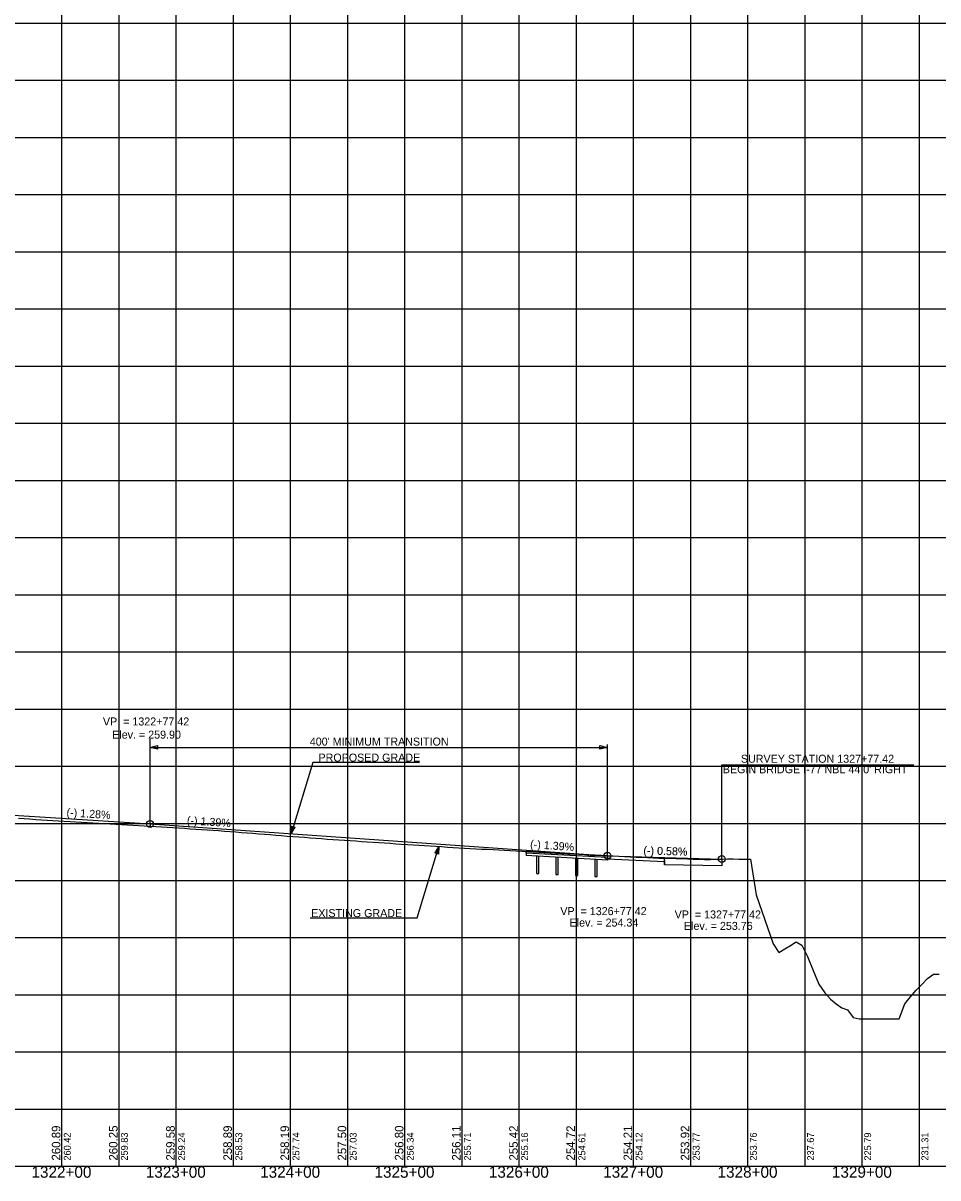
# Model space of a CAD drawing. Extents: x -90830 to 2015517, y -20856 to 836331.
# Drawn here: x 21090 to 21890, y -19397 to -18387 of the extents above; entities that cross this region are included whole.
import ezdxf

# ---------------------------------------------------------------- set-up
doc = ezdxf.new("R2010")
doc.units = 0
for name, color, linetype in [('Level 1', 7, 'Continuous'), ('RD_DDB_GradeTX', 7, 'Continuous'), ('RD_DDB_Profile_Elev', 7, 'Continuous'), ('RD_DDB_Profile_EX', 7, 'Continuous'), ('RD_DDB_Profile_Lbl', 7, 'Continuous'), ('RD_DDB_Profile_PR', 7, 'Continuous'), ('RD_DDB_StaTX', 7, 'Continuous'), ('RD_DDB_StripGrade', 7, 'Continuous'), ('RD_DDB_VCLbl', 7, 'Continuous'), ('RD_GPK_Profile_Cell', 7, 'Continuous'), ('RD_PD_Final_TX', 7, 'Continuous')]:
    doc.layers.add(name, color=color, linetype=linetype)

msp = doc.modelspace()

# ---------------------------------------------------------------- linework, layer by layer
at = {"layer": 'Level 1'}
for p, q in [((21123.5, -17886.5), (21123.5, -18386.5)), ((21173.5, -17886.5), (21173.5, -18386.5)), ((21223.5, -17886.5), (21223.5, -18386.5)), ((21273.5, -17886.5), (21273.5, -18386.5)), ((21323.5, -17886.5), (21323.5, -18386.5)), ((21373.5, -17886.5), (21373.5, -18386.5)), ((21423.5, -17886.5), (21423.5, -18386.5)), ((21473.5, -17886.5), (21473.5, -18386.5)), ((21523.5, -17886.5), (21523.5, -18386.5)), ((21573.5, -17886.5), (21573.5, -18386.5)), ((21623.5, -17886.5), (21623.5, -18386.5)), ((21673.5, -17886.5), (21673.5, -18386.5)), ((21723.5, -17886.5), (21723.5, -18386.5)), ((21773.5, -17886.5), (21773.5, -18386.5)), ((21823.5, -17886.5), (21823.5, -18386.5)), ((21873.5, -17886.5), (21873.5, -18386.5)), ((20773.5, -18386.5), (22373.5, -18386.5)), ((20773.5, -18386.5), (22373.5, -18386.5)), ((21123.5, -18386.5), (21123.5, -18886.5)), ((21173.5, -18386.5), (21173.5, -18886.5)), ((21223.5, -18386.5), (21223.5, -18886.5)), ((21273.5, -18386.5), (21273.5, -18886.5)), ((21323.5, -18386.5), (21323.5, -18886.5)), ((21373.5, -18386.5), (21373.5, -18886.5)), ((21423.5, -18386.5), (21423.5, -18886.5)), ((21473.5, -18386.5), (21473.5, -18886.5)), ((21523.5, -18386.5), (21523.5, -18886.5)), ((21573.5, -18386.5), (21573.5, -18886.5)), ((21623.5, -18386.5), (21623.5, -18886.5)), ((21673.5, -18386.5), (21673.5, -18886.5)), ((21723.5, -18386.5), (21723.5, -18886.5)), ((21773.5, -18386.5), (21773.5, -18886.5)), ((21823.5, -18386.5), (21823.5, -18886.5)), ((21873.5, -18386.5), (21873.5, -18886.5)), ((20773.5, -18436.5), (22373.5, -18436.5)), ((20773.5, -18486.5), (22373.5, -18486.5)), ((20773.5, -18536.5), (22373.5, -18536.5)), ((20773.5, -18586.5), (22373.5, -18586.5)), ((20773.5, -18636.5), (22373.5, -18636.5)), ((20773.5, -18686.5), (22373.5, -18686.5)), ((20773.5, -18736.5), (22373.5, -18736.5)), ((20773.5, -18786.5), (22373.5, -18786.5)), ((20773.5, -18836.5), (22373.5, -18836.5)), ((20773.5, -18886.5), (22373.5, -18886.5)), ((20773.5, -18886.5), (22373.5, -18886.5)), ((21123.5, -18886.5), (21123.5, -19386.5)), ((21173.5, -18886.5), (21173.5, -19386.5)), ((21223.5, -18886.5), (21223.5, -19386.5)), ((21273.5, -18886.5), (21273.5, -19386.5)), ((21323.5, -18886.5), (21323.5, -19386.5)), ((21373.5, -18886.5), (21373.5, -19386.5)), ((21423.5, -18886.5), (21423.5, -19386.5)), ((21473.5, -18886.5), (21473.5, -19386.5)), ((21523.5, -18886.5), (21523.5, -19386.5)), ((21573.5, -18886.5), (21573.5, -19386.5)), ((21623.5, -18886.5), (21623.5, -19386.5)), ((21673.5, -18886.5), (21673.5, -19386.5)), ((21723.5, -18886.5), (21723.5, -19386.5)), ((21773.5, -18886.5), (21773.5, -19386.5)), ((21823.5, -18886.5), (21823.5, -19386.5)), ((21873.5, -18886.5), (21873.5, -19386.5)), ((20773.5, -18936.5), (22373.5, -18936.5)), ((20773.5, -18986.5), (22373.5, -18986.5)), ((20773.5, -19036.5), (22373.5, -19036.5)), ((20773.5, -19086.5), (22373.5, -19086.5)), ((20773.5, -19136.5), (22373.5, -19136.5)), ((20773.5, -19186.5), (22373.5, -19186.5)), ((20773.5, -19236.5), (22373.5, -19236.5)), ((20773.5, -19286.5), (22373.5, -19286.5)), ((20773.5, -19336.5), (22373.5, -19336.5)), ((20773.5, -19386.5), (22373.5, -19386.5))]:
    msp.add_line(p, q, dxfattribs=at)
at = {"layer": 'RD_DDB_GradeTX'}
for centre in [(21200.9, -19087), (21600.9, -19114.8), (21700.9, -19117.7)]:
    msp.add_circle(centre, 3, dxfattribs=at)
at = {"layer": 'RD_DDB_Profile_EX'}
for points in [[(21085.9, -19082), (21090.9, -19082.3), (21095.9, -19082.7), (21100.9, -19083), (21105.9, -19083.3), (21110.9, -19083.6), (21115.9, -19083.9), (21120.9, -19084.3), (21125.9, -19084.6), (21130.9, -19084.9), (21135.9, -19085.2), (21140.9, -19085.5), (21145.9, -19085.8), (21150.9, -19086.1), (21155.9, -19086.3), (21160.9, -19086.6), (21165.9, -19086.9), (21170.9, -19087.2), (21175.9, -19087.5), (21180.9, -19087.8), (21185.9, -19088), (21190.9, -19088.3), (21195.9, -19088.6), (21200.9, -19088.9), (21205.9, -19089.2), (21210.9, -19089.5), (21215.9, -19089.8), (21220.9, -19090.2), (21225.9, -19090.5), (21230.9, -19090.8), (21235.9, -19091.2), (21240.9, -19091.5), (21245.9, -19091.9), (21250.9, -19092.2), (21255.9, -19092.6), (21260.9, -19092.9), (21265.9, -19093.3), (21270.9, -19093.7), (21275.9, -19094), (21280.9, -19094.4), (21285.9, -19094.8), (21290.9, -19095.2), (21295.9, -19095.6), (21300.9, -19096), (21305.9, -19096.4), (21310.9, -19096.8), (21315.9, -19097.2), (21320.9, -19097.6), (21325.9, -19098), (21330.9, -19098.4), (21335.9, -19098.7), (21340.9, -19099.1), (21345.9, -19099.5), (21350.9, -19099.8), (21355.9, -19100.2), (21360.9, -19100.5), (21365.9, -19100.8), (21370.9, -19101.2), (21375.9, -19101.6), (21380.9, -19101.9), (21385.9, -19102.3), (21390.9, -19102.6), (21395.9, -19102.9), (21400.9, -19103.3), (21405.9, -19103.6), (21410.9, -19103.9), (21415.9, -19104.3), (21420.9, -19104.6), (21425.9, -19105), (21430.9, -19105.3), (21435.9, -19105.6), (21440.9, -19105.9), (21445.9, -19106.2), (21450.9, -19106.6), (21455.9, -19106.9), (21460.9, -19107.2), (21465.9, -19107.5), (21470.9, -19107.8), (21475.9, -19108.1), (21480.9, -19108.4), (21485.9, -19108.7), (21490.9, -19109), (21495.9, -19109.2), (21500.9, -19109.5), (21505.9, -19109.8), (21510.9, -19110), (21515.9, -19110.3), (21520.9, -19110.6), (21525.9, -19110.8), (21530.9, -19111.1), (21535.9, -19111.5), (21540.9, -19111.8), (21545.9, -19112.1)], [(21545.9, -19112.1), (21550.9, -19112.3), (21555.9, -19112.6), (21560.9, -19112.8), (21565.9, -19113.1), (21570.9, -19113.3), (21575.9, -19113.6), (21580.9, -19113.9), (21585.9, -19114.2), (21590.9, -19114.4), (21595.9, -19114.6), (21600.9, -19114.8), (21605.9, -19115), (21610.9, -19115.3), (21615.9, -19115.5), (21620.9, -19115.8), (21625.9, -19116), (21630.9, -19116.2), (21635.9, -19116.5), (21640.9, -19116.7), (21645.9, -19116.9), (21650.9, -19117), (21655.9, -19117.1), (21660.9, -19117.3), (21665.9, -19117.4), (21670.9, -19117.6), (21675.9, -19117.8), (21680.9, -19117.9), (21685.9, -19118.1), (21690.9, -19118), (21695.9, -19117.8), (21700.9, -19117.7), (21705.9, -19117.6), (21710.9, -19117.6), (21715.9, -19117.7), (21720.9, -19117.7), (21725.9, -19117.7), (21730.9, -19149.1), (21735.9, -19163.4), (21740.9, -19177.7), (21745.9, -19192), (21750.9, -19199.6), (21755.9, -19196.4), (21760.9, -19193.3), (21765.9, -19190.2), (21770.9, -19193.1), (21775.9, -19203.1), (21780.9, -19215.1), (21785.9, -19227.1), (21790.9, -19234.9), (21795.9, -19240.3), (21800.9, -19244.4), (21805.9, -19247.8), (21810.9, -19249.7), (21815.9, -19256.2), (21820.9, -19257.6), (21825.9, -19257.6), (21830.9, -19257.6), (21835.9, -19257.6), (21840.9, -19257.6), (21845.9, -19257.6), (21850.9, -19257.6), (21855.9, -19257.6), (21860.9, -19244.3), (21865.9, -19238.3), (21870.9, -19232.5), (21875.9, -19227.4), (21880.9, -19222.2), (21885.9, -19218.3), (21890.9, -19218.5)]]:
    msp.add_lwpolyline(points, dxfattribs=at)
at = {"layer": 'RD_DDB_Profile_Lbl'}
for p, q in [((21700.9, -19035.4), (21868.7, -19035.4)), ((21700.9, -19117.7), (21700.9, -19035.4))]:
    msp.add_line(p, q, dxfattribs=at)
at = {"layer": 'RD_DDB_Profile_PR'}
msp.add_line((19803.5, -18997.3), (21178.5, -19085.6), dxfattribs=at)
msp.add_lwpolyline([(21178.5, -19085.6), (21200.9, -19087), (21600.9, -19114.8), (21700.9, -19117.7)], dxfattribs=at)
at = {"layer": 'RD_DDB_VCLbl'}
for p, q in [((21200.7, -19020.1), (21600.9, -19020.1)), ((21200.9, -19086.7), (21200.9, -19012.8)), ((21600.9, -19114.6), (21600.9, -19017.6))]:
    msp.add_line(p, q, dxfattribs=at)
at = {"layer": 'RD_GPK_Profile_Cell'}
msp.add_line((4823.5, -19386.5), (75223.5, -19386.5), dxfattribs=at)
at = {"layer": 'RD_PD_Final_TX'}
for p, q in [((21200.9, -19087), (21200.9, -19088.9)), ((21324.2, -19095.6), (21324.5, -19089)), ((21326.1, -19089.5), (21324.2, -19095.6)), ((21324.2, -19095.6), (21327.6, -19089.9)), ((21324.5, -19089), (21327.6, -19089.9)), ((21453.4, -19106.7), (21450, -19112.4)), ((21451.6, -19112.9), (21453.4, -19106.7)), ((21453.4, -19106.7), (21453.1, -19113.4)), ((21529.9, -19111), (21529.9, -19114.7)), ((21600.9, -19114.8), (21529.9, -19111)), ((21529.9, -19112.6), (21529.9, -19111)), ((21453.1, -19113.4), (21450, -19112.4)), ((21600.9, -19116.4), (21529.9, -19112.6)), ((21600.9, -19118.6), (21529.9, -19114.7)), ((21538.9, -19115.2), (21538.9, -19130.2)), ((21540.9, -19130.3), (21540.9, -19115.3)), ((21555.9, -19116.1), (21555.9, -19131.1)), ((21557.9, -19131.3), (21557.9, -19116.2)), ((21572.9, -19117), (21572.9, -19132)), ((21574.9, -19132.2), (21574.9, -19117.2)), ((21589.9, -19118), (21589.9, -19132.9)), ((21591.9, -19133.1), (21591.9, -19118.1)), ((21600.9, -19114.8), (21600.9, -19118.6)), ((21600.9, -19117.6), (21650.9, -19119.9)), ((21650.9, -19122.8), (21650.9, -19117)), ((21650.9, -19119.1), (21650.9, -19122.8)), ((21700.9, -19117.7), (21700.9, -19123.6)), ((21538.9, -19130.3), (21540.9, -19130.3)), ((21555.9, -19131.3), (21557.9, -19131.3)), ((21700.9, -19123.6), (21650.9, -19122.8)), ((21572.9, -19132.2), (21574.9, -19132.2)), ((21589.9, -19133.1), (21591.9, -19133.1))]:
    msp.add_line(p, q, dxfattribs=at)
for points in [[(21207.5, -19021.7), (21200.9, -19020.1), (21207.5, -19018.4)], [(21594.3, -19018.4), (21600.9, -19020.1), (21594.3, -19021.7)]]:
    msp.add_lwpolyline(points, close=True, dxfattribs=at)
for points in [[(21436.6, -19033.3), (21343.3, -19033.3), (21324.2, -19095.6)], [(21326, -19089.5), (21324.3, -19095.3), (21326, -19089.5), (21324.3, -19095), (21325.9, -19089.5), (21324.3, -19094.8), (21325.9, -19089.5), (21324.3, -19094.6), (21325.8, -19089.4), (21324.3, -19094.2), (21325.7, -19089.4), (21324.4, -19093.8), (21325.6, -19089.4), (21324.4, -19093.5), (21325.6, -19089.4), (21324.4, -19093.2), (21325.5, -19089.4), (21324.4, -19092.9), (21325.4, -19089.3), (21324.4, -19092.7), (21325.3, -19089.3), (21324.4, -19092.3), (21325.3, -19089.3), (21324.5, -19091.9), (21325.2, -19089.2), (21324.5, -19091.6), (21325.1, -19089.2), (21324.5, -19091.1), (21325, -19089.2), (21324.5, -19090.8), (21325, -19089.1), (21324.5, -19090.4), (21324.9, -19089.2), (21324.5, -19090.1), (21324.8, -19089.1), (21324.6, -19089.8), (21324.7, -19089.1), (21324.6, -19089.4), (21324.7, -19089.1)], [(21324.4, -19095.3), (21326.1, -19089.5), (21324.5, -19095.1), (21326.2, -19089.6), (21324.6, -19094.9), (21326.3, -19089.6), (21324.7, -19094.7), (21326.3, -19089.6), (21324.8, -19094.5), (21326.4, -19089.6), (21324.9, -19094.3), (21326.4, -19089.6), (21325.1, -19094.1), (21326.5, -19089.6), (21325.2, -19093.8), (21326.6, -19089.7), (21325.4, -19093.6), (21326.6, -19089.6), (21325.5, -19093.3), (21326.7, -19089.7), (21325.7, -19093.1), (21326.8, -19089.7), (21325.8, -19092.9), (21326.8, -19089.8), (21326, -19092.5), (21326.9, -19089.7), (21326.2, -19092.3), (21326.9, -19089.7), (21326.4, -19092), (21327, -19089.8), (21326.5, -19091.7), (21327.1, -19089.8), (21326.6, -19091.5), (21327.1, -19089.9), (21326.8, -19091.2), (21327.2, -19089.9), (21327, -19090.9), (21327.3, -19089.9), (21327.1, -19090.7), (21327.4, -19089.9), (21327.2, -19090.6), (21327.5, -19090), (21327.6, -19090), (21327.4, -19090)], [(21341, -19169.1), (21434.4, -19169.1), (21453.4, -19106.7)], [(21453.3, -19107.1), (21451.5, -19112.8), (21453.2, -19107.3), (21451.5, -19112.8), (21453.1, -19107.5), (21451.4, -19112.8), (21453, -19107.6), (21451.4, -19112.8), (21452.8, -19107.8), (21451.3, -19112.8), (21452.7, -19108), (21451.2, -19112.8), (21452.6, -19108.3), (21451.2, -19112.8), (21452.4, -19108.5), (21451.1, -19112.7), (21452.3, -19108.8), (21451, -19112.7), (21452.2, -19109), (21451, -19112.7), (21452, -19109.3), (21450.9, -19112.7), (21451.8, -19109.5), (21450.9, -19112.6), (21451.6, -19109.9), (21450.8, -19112.6), (21451.5, -19110.1), (21450.7, -19112.6), (21451.3, -19110.4), (21450.7, -19112.6), (21451.2, -19110.7), (21450.6, -19112.6), (21451, -19110.9), (21450.5, -19112.5), (21450.8, -19111.1), (21450.5, -19112.5), (21450.7, -19111.5), (21450.4, -19112.5), (21450.6, -19111.7), (21450.3, -19112.5), (21450.4, -19111.8), (21450.2, -19112.4), (21450.1, -19112.4), (21450.2, -19112.4)], [(21451.6, -19112.9), (21453.4, -19107.1), (21451.7, -19112.9), (21453.4, -19107.4), (21451.7, -19112.9), (21453.4, -19107.6), (21451.8, -19112.9), (21453.4, -19107.8), (21451.9, -19112.9), (21453.3, -19108.2), (21452, -19113), (21453.3, -19108.5), (21452, -19113), (21453.3, -19108.8), (21452.1, -19113), (21453.3, -19109.2), (21452.2, -19113), (21453.2, -19109.5), (21452.2, -19113.1), (21453.2, -19109.7), (21452.3, -19113.1), (21453.2, -19110.1), (21452.4, -19113.1), (21453.2, -19110.5), (21452.5, -19113.1), (21453.2, -19110.8), (21452.5, -19113.2), (21453.2, -19111.3), (21452.6, -19113.2), (21453.1, -19111.6), (21452.7, -19113.2), (21453.1, -19111.9), (21452.8, -19113.2), (21453.1, -19112.2), (21452.8, -19113.3), (21453.1, -19112.6), (21452.9, -19113.3), (21453.1, -19113), (21453, -19113.3)]]:
    msp.add_lwpolyline(points, dxfattribs=at)

# ---------------------------------------------------------------- texts
at = {"layer": 'RD_DDB_GradeTX'}
for s, rotation, p in [('(-) 1.28%', 356.3274, (21127.7, -19080.3)), ('(-) 1.39%', 356.0265, (21232.9, -19087.2)), ('(-) 1.39%', 356.0265, (21533.1, -19108.1)), ('(-) 0.58%', 358.3343, (21632.2, -19113.7)), ('(-) 0.58%', 358.3343, (21632.3, -19113.7))]:
    msp.add_text(s, height=7, rotation=rotation, dxfattribs=at).set_placement(p)
at = {"layer": 'RD_DDB_Profile_Elev'}
for s, p in [('260.89', (21122.5, -19381.5)), ('260.25', (21172.5, -19381.5)), ('259.58', (21222.5, -19381.5)), ('258.89', (21272.5, -19381.5)), ('258.19', (21322.5, -19381.5)), ('257.50', (21372.5, -19381.5)), ('256.80', (21422.5, -19381.5)), ('256.11', (21472.5, -19381.5)), ('255.42', (21522.5, -19381.5)), ('254.72', (21572.5, -19381.5)), ('254.21', (21622.5, -19381.5)), ('253.92', (21672.5, -19381.5))]:
    msp.add_text(s, height=7.5, rotation=90, dxfattribs=at).set_placement(p)
at = {"layer": 'RD_DDB_Profile_Lbl'}
for s, p in [('VPI = 1322+77.42', (21159.7, -19000.9)), ('Elev. = 259.90', (21167.8, -19012.4)), ('SURVEY STATION 1327+77.42', (21717.6, -19033.5)), ("BEGIN BRIDGE I-77 NBL 44.0' RIGHT", (21701.8, -19042.7)), ('VPI = 1326+77.42', (21559.7, -19166.8)), ('Elev. = 254.34', (21567.8, -19176.8)), ('VPI = 1327+77.42', (21659.7, -19169.7)), ('Elev. = 253.76', (21667.8, -19179.7))]:
    msp.add_text(s, height=7, dxfattribs=at).set_placement(p)
at = {"layer": 'RD_DDB_StaTX'}
for s, p in [('1322+00', (21097.2, -19396.5)), ('1323+00', (21197.2, -19396.5)), ('1324+00', (21297.2, -19396.5)), ('1325+00', (21397.2, -19396.5)), ('1326+00', (21497.2, -19396.5)), ('1327+00', (21597.2, -19396.5)), ('1328+00', (21697.2, -19396.5)), ('1329+00', (21797.2, -19396.5))]:
    msp.add_text(s, height=10, dxfattribs=at).set_placement(p)
at = {"layer": 'RD_DDB_StripGrade'}
for s, p in [('260.42', (21131.5, -19381.5)), ('259.83', (21181.5, -19381.5)), ('259.24', (21231.5, -19381.5)), ('258.53', (21281.5, -19381.5)), ('257.74', (21331.5, -19381.5)), ('257.03', (21381.5, -19381.5)), ('256.34', (21431.5, -19381.5)), ('255.71', (21481.5, -19381.5)), ('255.16', (21531.5, -19381.5)), ('254.61', (21581.5, -19381.5)), ('254.12', (21631.5, -19381.5)), ('253.77', (21681.5, -19381.5)), ('253.76', (21731.5, -19381.5)), ('237.67', (21781.5, -19381.5)), ('225.79', (21831.5, -19381.5)), ('231.31', (21881.5, -19381.5))]:
    msp.add_text(s, height=6, rotation=90, dxfattribs=at).set_placement(p)
at = {"layer": 'RD_DDB_VCLbl'}
msp.add_text("400' MINIMUM TRANSITION", height=7, dxfattribs=at).set_placement((21340.6, -19018.5))
at = {"layer": 'RD_PD_Final_TX'}
for s, p in [('PROPOSED GRADE', (21348.2, -19032.5)), ('EXISTING GRADE', (21341.8, -19168.5))]:
    msp.add_text(s, height=7, dxfattribs=at).set_placement(p)

doc.saveas('drawing.dxf')
